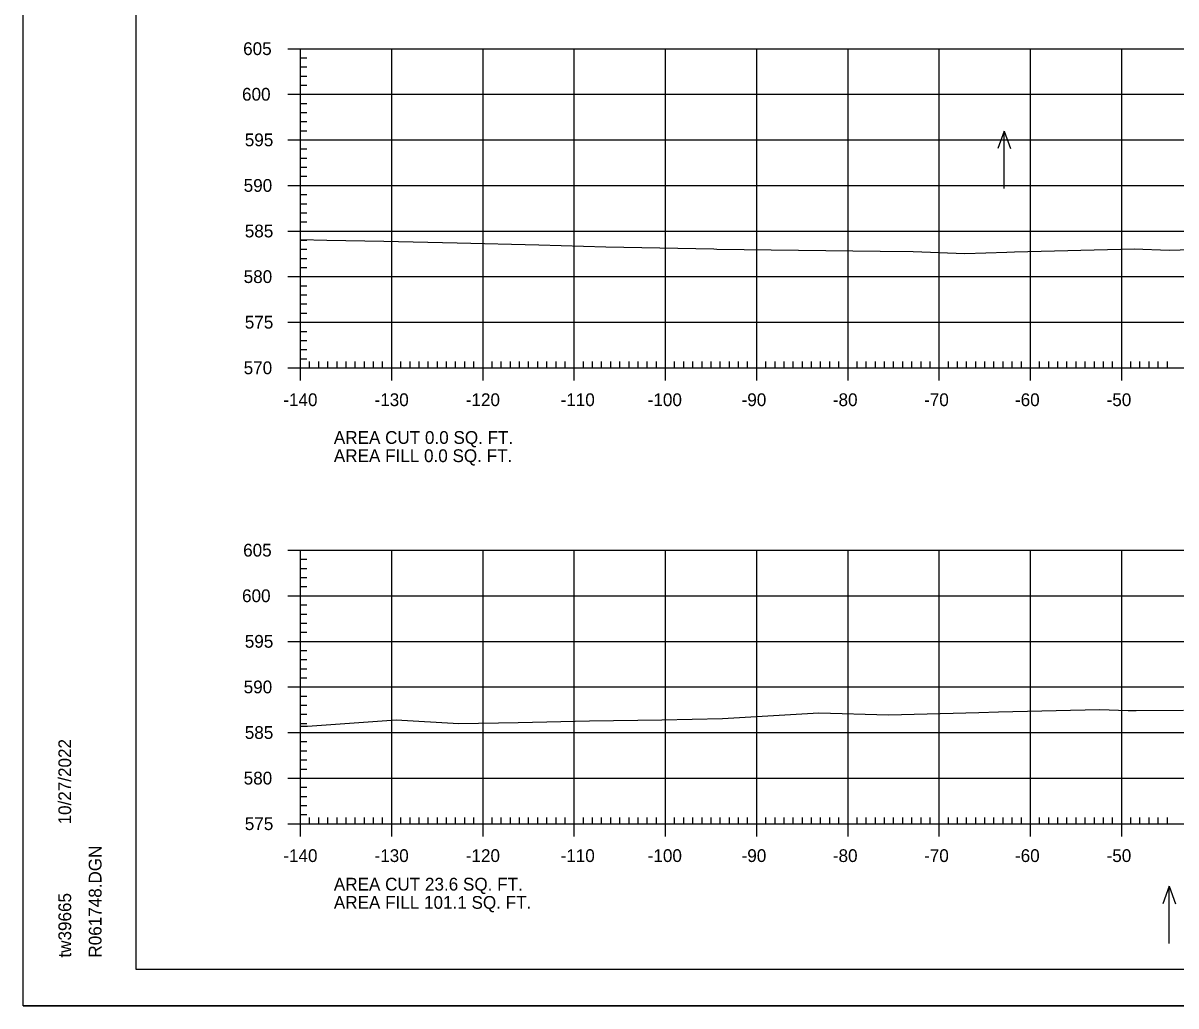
# Model space of a CAD drawing. Extents: x 961436 to 1372525, y 380079 to 2027791.
# Drawn here: x 1371024.5 to 1371150.8, y 380322.4 to 380430.2 of the extents above; entities that cross this region are included whole.
import ezdxf

# ---------------------------------------------------------------- set-up
doc = ezdxf.new("R2010")
doc.units = 0
for name, color, linetype in [('R_Axis', 7, 'Continuous'), ('R_Axis Annot', 7, 'Continuous'), ('R_Border', 7, 'Continuous'), ('R_Exist Surface', 7, 'Continuous'), ('R_Grid', 7, 'Continuous'), ('R_No Plot', 7, 'Continuous'), ('R_Water Annot', 7, 'Continuous')]:
    doc.layers.add(name, color=color, linetype=linetype)

msp = doc.modelspace()

# ---------------------------------------------------------------- linework, layer by layer
at = {"layer": 'R_Axis'}
for p, q in [((1371053.48, 380427.4), (1371056.28, 380427.4)), ((1371054.88, 380392.4), (1371054.88, 380427.4)), ((1371054.88, 380426.4), (1371055.58, 380426.4)), ((1371054.88, 380425.4), (1371055.58, 380425.4)), ((1371054.88, 380424.4), (1371055.58, 380424.4)), ((1371054.88, 380423.4), (1371055.58, 380423.4)), ((1371053.48, 380422.4), (1371056.28, 380422.4)), ((1371054.88, 380421.4), (1371055.58, 380421.4)), ((1371054.88, 380420.4), (1371055.58, 380420.4)), ((1371054.88, 380419.4), (1371055.58, 380419.4)), ((1371054.88, 380418.4), (1371055.58, 380418.4)), ((1371053.48, 380417.4), (1371056.28, 380417.4)), ((1371054.88, 380416.4), (1371055.58, 380416.4)), ((1371054.88, 380415.4), (1371055.58, 380415.4)), ((1371054.88, 380414.4), (1371055.58, 380414.4)), ((1371054.88, 380413.4), (1371055.58, 380413.4)), ((1371053.48, 380412.4), (1371056.28, 380412.4)), ((1371054.88, 380411.4), (1371055.58, 380411.4)), ((1371054.88, 380410.4), (1371055.58, 380410.4)), ((1371054.88, 380409.4), (1371055.58, 380409.4)), ((1371054.88, 380408.4), (1371055.58, 380408.4)), ((1371053.48, 380407.4), (1371056.28, 380407.4)), ((1371054.88, 380406.4), (1371055.58, 380406.4)), ((1371054.88, 380405.4), (1371055.58, 380405.4)), ((1371054.88, 380404.4), (1371055.58, 380404.4)), ((1371054.88, 380403.4), (1371055.58, 380403.4)), ((1371053.48, 380402.4), (1371056.28, 380402.4)), ((1371054.88, 380401.4), (1371055.58, 380401.4)), ((1371054.88, 380400.4), (1371055.58, 380400.4)), ((1371054.88, 380399.4), (1371055.58, 380399.4)), ((1371054.88, 380398.4), (1371055.58, 380398.4)), ((1371053.48, 380397.4), (1371056.28, 380397.4)), ((1371054.88, 380396.4), (1371055.58, 380396.4)), ((1371054.88, 380395.4), (1371055.58, 380395.4)), ((1371054.88, 380394.4), (1371055.58, 380394.4)), ((1371054.88, 380391), (1371054.88, 380393.8)), ((1371054.88, 380393.4), (1371055.58, 380393.4)), ((1371055.88, 380392.4), (1371055.88, 380393.1)), ((1371056.88, 380392.4), (1371056.88, 380393.1)), ((1371057.88, 380392.4), (1371057.88, 380393.1)), ((1371058.88, 380392.4), (1371058.88, 380393.1)), ((1371059.88, 380392.4), (1371059.88, 380393.1)), ((1371060.88, 380392.4), (1371060.88, 380393.1)), ((1371061.88, 380392.4), (1371061.88, 380393.1)), ((1371062.88, 380392.4), (1371062.88, 380393.1)), ((1371063.88, 380392.4), (1371063.88, 380393.1)), ((1371064.88, 380391), (1371064.88, 380393.8)), ((1371065.88, 380392.4), (1371065.88, 380393.1)), ((1371066.88, 380392.4), (1371066.88, 380393.1)), ((1371067.88, 380392.4), (1371067.88, 380393.1)), ((1371068.88, 380392.4), (1371068.88, 380393.1)), ((1371069.88, 380392.4), (1371069.88, 380393.1)), ((1371070.88, 380392.4), (1371070.88, 380393.1)), ((1371071.88, 380392.4), (1371071.88, 380393.1)), ((1371072.88, 380392.4), (1371072.88, 380393.1)), ((1371073.88, 380392.4), (1371073.88, 380393.1)), ((1371074.88, 380391), (1371074.88, 380393.8)), ((1371075.88, 380392.4), (1371075.88, 380393.1)), ((1371076.88, 380392.4), (1371076.88, 380393.1)), ((1371077.88, 380392.4), (1371077.88, 380393.1)), ((1371078.88, 380392.4), (1371078.88, 380393.1)), ((1371079.88, 380392.4), (1371079.88, 380393.1)), ((1371080.88, 380392.4), (1371080.88, 380393.1)), ((1371081.88, 380392.4), (1371081.88, 380393.1)), ((1371082.88, 380392.4), (1371082.88, 380393.1)), ((1371083.88, 380392.4), (1371083.88, 380393.1)), ((1371084.88, 380391), (1371084.88, 380393.8)), ((1371085.88, 380392.4), (1371085.88, 380393.1)), ((1371086.88, 380392.4), (1371086.88, 380393.1)), ((1371087.88, 380392.4), (1371087.88, 380393.1)), ((1371088.88, 380392.4), (1371088.88, 380393.1)), ((1371089.88, 380392.4), (1371089.88, 380393.1)), ((1371090.88, 380392.4), (1371090.88, 380393.1)), ((1371091.88, 380392.4), (1371091.88, 380393.1)), ((1371092.88, 380392.4), (1371092.88, 380393.1)), ((1371093.88, 380392.4), (1371093.88, 380393.1)), ((1371094.88, 380391), (1371094.88, 380393.8)), ((1371095.88, 380392.4), (1371095.88, 380393.1)), ((1371096.88, 380392.4), (1371096.88, 380393.1)), ((1371097.88, 380392.4), (1371097.88, 380393.1)), ((1371098.88, 380392.4), (1371098.88, 380393.1)), ((1371099.88, 380392.4), (1371099.88, 380393.1)), ((1371100.88, 380392.4), (1371100.88, 380393.1)), ((1371101.88, 380392.4), (1371101.88, 380393.1)), ((1371102.88, 380392.4), (1371102.88, 380393.1)), ((1371103.88, 380392.4), (1371103.88, 380393.1)), ((1371104.88, 380391), (1371104.88, 380393.8)), ((1371105.88, 380392.4), (1371105.88, 380393.1)), ((1371106.88, 380392.4), (1371106.88, 380393.1)), ((1371107.88, 380392.4), (1371107.88, 380393.1)), ((1371108.88, 380392.4), (1371108.88, 380393.1)), ((1371109.88, 380392.4), (1371109.88, 380393.1)), ((1371110.88, 380392.4), (1371110.88, 380393.1)), ((1371111.88, 380392.4), (1371111.88, 380393.1)), ((1371112.88, 380392.4), (1371112.88, 380393.1)), ((1371113.88, 380392.4), (1371113.88, 380393.1)), ((1371114.88, 380391), (1371114.88, 380393.8)), ((1371115.88, 380392.4), (1371115.88, 380393.1)), ((1371116.88, 380392.4), (1371116.88, 380393.1)), ((1371117.88, 380392.4), (1371117.88, 380393.1)), ((1371118.88, 380392.4), (1371118.88, 380393.1)), ((1371119.88, 380392.4), (1371119.88, 380393.1)), ((1371120.88, 380392.4), (1371120.88, 380393.1)), ((1371121.88, 380392.4), (1371121.88, 380393.1)), ((1371122.88, 380392.4), (1371122.88, 380393.1)), ((1371123.88, 380392.4), (1371123.88, 380393.1)), ((1371124.88, 380391), (1371124.88, 380393.8)), ((1371125.88, 380392.4), (1371125.88, 380393.1)), ((1371126.88, 380392.4), (1371126.88, 380393.1)), ((1371127.88, 380392.4), (1371127.88, 380393.1)), ((1371128.88, 380392.4), (1371128.88, 380393.1)), ((1371129.88, 380392.4), (1371129.88, 380393.1)), ((1371130.88, 380392.4), (1371130.88, 380393.1)), ((1371131.88, 380392.4), (1371131.88, 380393.1)), ((1371132.88, 380392.4), (1371132.88, 380393.1)), ((1371133.88, 380392.4), (1371133.88, 380393.1)), ((1371134.88, 380391), (1371134.88, 380393.8)), ((1371135.88, 380392.4), (1371135.88, 380393.1)), ((1371136.88, 380392.4), (1371136.88, 380393.1)), ((1371137.88, 380392.4), (1371137.88, 380393.1)), ((1371138.88, 380392.4), (1371138.88, 380393.1)), ((1371139.88, 380392.4), (1371139.88, 380393.1)), ((1371140.88, 380392.4), (1371140.88, 380393.1)), ((1371141.88, 380392.4), (1371141.88, 380393.1)), ((1371142.88, 380392.4), (1371142.88, 380393.1)), ((1371143.88, 380392.4), (1371143.88, 380393.1)), ((1371144.88, 380391), (1371144.88, 380393.8)), ((1371145.88, 380392.4), (1371145.88, 380393.1)), ((1371146.88, 380392.4), (1371146.88, 380393.1)), ((1371147.88, 380392.4), (1371147.88, 380393.1)), ((1371148.88, 380392.4), (1371148.88, 380393.1)), ((1371149.88, 380392.4), (1371149.88, 380393.1)), ((1371053.48, 380392.4), (1371056.28, 380392.4)), ((1371054.88, 380392.4), (1371334.88, 380392.4)), ((1371053.48, 380372.4), (1371056.28, 380372.4)), ((1371054.88, 380342.4), (1371054.88, 380372.4)), ((1371054.88, 380371.4), (1371055.58, 380371.4)), ((1371054.88, 380370.4), (1371055.58, 380370.4)), ((1371054.88, 380369.4), (1371055.58, 380369.4)), ((1371054.88, 380368.4), (1371055.58, 380368.4)), ((1371053.48, 380367.4), (1371056.28, 380367.4)), ((1371054.88, 380366.4), (1371055.58, 380366.4)), ((1371054.88, 380365.4), (1371055.58, 380365.4)), ((1371054.88, 380364.4), (1371055.58, 380364.4)), ((1371053.48, 380362.4), (1371056.28, 380362.4)), ((1371054.88, 380363.4), (1371055.58, 380363.4)), ((1371054.88, 380361.4), (1371055.58, 380361.4)), ((1371054.88, 380360.4), (1371055.58, 380360.4)), ((1371054.88, 380359.4), (1371055.58, 380359.4)), ((1371053.48, 380357.4), (1371056.28, 380357.4)), ((1371054.88, 380358.4), (1371055.58, 380358.4)), ((1371054.88, 380356.4), (1371055.58, 380356.4)), ((1371054.88, 380355.4), (1371055.58, 380355.4)), ((1371054.88, 380354.4), (1371055.58, 380354.4)), ((1371053.48, 380352.4), (1371056.28, 380352.4)), ((1371054.88, 380353.4), (1371055.58, 380353.4)), ((1371054.88, 380351.4), (1371055.58, 380351.4)), ((1371054.88, 380350.4), (1371055.58, 380350.4)), ((1371054.88, 380349.4), (1371055.58, 380349.4)), ((1371053.48, 380347.4), (1371056.28, 380347.4)), ((1371054.88, 380348.4), (1371055.58, 380348.4)), ((1371054.88, 380346.4), (1371055.58, 380346.4)), ((1371054.88, 380345.4), (1371055.58, 380345.4)), ((1371054.88, 380344.4), (1371055.58, 380344.4)), ((1371054.88, 380341), (1371054.88, 380343.8)), ((1371064.88, 380341), (1371064.88, 380343.8)), ((1371074.88, 380341), (1371074.88, 380343.8)), ((1371084.88, 380341), (1371084.88, 380343.8)), ((1371094.88, 380341), (1371094.88, 380343.8)), ((1371104.88, 380341), (1371104.88, 380343.8)), ((1371114.88, 380341), (1371114.88, 380343.8)), ((1371124.88, 380341), (1371124.88, 380343.8)), ((1371134.88, 380341), (1371134.88, 380343.8)), ((1371144.88, 380341), (1371144.88, 380343.8)), ((1371053.48, 380342.4), (1371056.28, 380342.4)), ((1371054.88, 380343.4), (1371055.58, 380343.4)), ((1371054.88, 380342.4), (1371334.88, 380342.4)), ((1371055.88, 380342.4), (1371055.88, 380343.1)), ((1371056.88, 380342.4), (1371056.88, 380343.1)), ((1371057.88, 380342.4), (1371057.88, 380343.1)), ((1371058.88, 380342.4), (1371058.88, 380343.1)), ((1371059.88, 380342.4), (1371059.88, 380343.1)), ((1371060.88, 380342.4), (1371060.88, 380343.1)), ((1371061.88, 380342.4), (1371061.88, 380343.1)), ((1371062.88, 380342.4), (1371062.88, 380343.1)), ((1371063.88, 380342.4), (1371063.88, 380343.1)), ((1371065.88, 380342.4), (1371065.88, 380343.1)), ((1371066.88, 380342.4), (1371066.88, 380343.1)), ((1371067.88, 380342.4), (1371067.88, 380343.1)), ((1371068.88, 380342.4), (1371068.88, 380343.1)), ((1371069.88, 380342.4), (1371069.88, 380343.1)), ((1371070.88, 380342.4), (1371070.88, 380343.1)), ((1371071.88, 380342.4), (1371071.88, 380343.1)), ((1371072.88, 380342.4), (1371072.88, 380343.1)), ((1371073.88, 380342.4), (1371073.88, 380343.1)), ((1371075.88, 380342.4), (1371075.88, 380343.1)), ((1371076.88, 380342.4), (1371076.88, 380343.1)), ((1371077.88, 380342.4), (1371077.88, 380343.1)), ((1371078.88, 380342.4), (1371078.88, 380343.1)), ((1371079.88, 380342.4), (1371079.88, 380343.1)), ((1371080.88, 380342.4), (1371080.88, 380343.1)), ((1371081.88, 380342.4), (1371081.88, 380343.1)), ((1371082.88, 380342.4), (1371082.88, 380343.1)), ((1371083.88, 380342.4), (1371083.88, 380343.1)), ((1371085.88, 380342.4), (1371085.88, 380343.1)), ((1371086.88, 380342.4), (1371086.88, 380343.1)), ((1371087.88, 380342.4), (1371087.88, 380343.1)), ((1371088.88, 380342.4), (1371088.88, 380343.1)), ((1371089.88, 380342.4), (1371089.88, 380343.1)), ((1371090.88, 380342.4), (1371090.88, 380343.1)), ((1371091.88, 380342.4), (1371091.88, 380343.1)), ((1371092.88, 380342.4), (1371092.88, 380343.1)), ((1371093.88, 380342.4), (1371093.88, 380343.1)), ((1371095.88, 380342.4), (1371095.88, 380343.1)), ((1371096.88, 380342.4), (1371096.88, 380343.1)), ((1371097.88, 380342.4), (1371097.88, 380343.1)), ((1371098.88, 380342.4), (1371098.88, 380343.1)), ((1371099.88, 380342.4), (1371099.88, 380343.1)), ((1371100.88, 380342.4), (1371100.88, 380343.1)), ((1371101.88, 380342.4), (1371101.88, 380343.1)), ((1371102.88, 380342.4), (1371102.88, 380343.1)), ((1371103.88, 380342.4), (1371103.88, 380343.1)), ((1371105.88, 380342.4), (1371105.88, 380343.1)), ((1371106.88, 380342.4), (1371106.88, 380343.1)), ((1371107.88, 380342.4), (1371107.88, 380343.1)), ((1371108.88, 380342.4), (1371108.88, 380343.1)), ((1371109.88, 380342.4), (1371109.88, 380343.1)), ((1371110.88, 380342.4), (1371110.88, 380343.1)), ((1371111.88, 380342.4), (1371111.88, 380343.1)), ((1371112.88, 380342.4), (1371112.88, 380343.1)), ((1371113.88, 380342.4), (1371113.88, 380343.1)), ((1371115.88, 380342.4), (1371115.88, 380343.1)), ((1371116.88, 380342.4), (1371116.88, 380343.1)), ((1371117.88, 380342.4), (1371117.88, 380343.1)), ((1371118.88, 380342.4), (1371118.88, 380343.1)), ((1371119.88, 380342.4), (1371119.88, 380343.1)), ((1371120.88, 380342.4), (1371120.88, 380343.1)), ((1371121.88, 380342.4), (1371121.88, 380343.1)), ((1371122.88, 380342.4), (1371122.88, 380343.1)), ((1371123.88, 380342.4), (1371123.88, 380343.1)), ((1371125.88, 380342.4), (1371125.88, 380343.1)), ((1371126.88, 380342.4), (1371126.88, 380343.1)), ((1371127.88, 380342.4), (1371127.88, 380343.1)), ((1371128.88, 380342.4), (1371128.88, 380343.1)), ((1371129.88, 380342.4), (1371129.88, 380343.1)), ((1371130.88, 380342.4), (1371130.88, 380343.1)), ((1371131.88, 380342.4), (1371131.88, 380343.1)), ((1371132.88, 380342.4), (1371132.88, 380343.1)), ((1371133.88, 380342.4), (1371133.88, 380343.1)), ((1371135.88, 380342.4), (1371135.88, 380343.1)), ((1371136.88, 380342.4), (1371136.88, 380343.1)), ((1371137.88, 380342.4), (1371137.88, 380343.1)), ((1371138.88, 380342.4), (1371138.88, 380343.1)), ((1371139.88, 380342.4), (1371139.88, 380343.1)), ((1371140.88, 380342.4), (1371140.88, 380343.1)), ((1371141.88, 380342.4), (1371141.88, 380343.1)), ((1371142.88, 380342.4), (1371142.88, 380343.1)), ((1371143.88, 380342.4), (1371143.88, 380343.1)), ((1371145.88, 380342.4), (1371145.88, 380343.1)), ((1371146.88, 380342.4), (1371146.88, 380343.1)), ((1371147.88, 380342.4), (1371147.88, 380343.1)), ((1371148.88, 380342.4), (1371148.88, 380343.1)), ((1371149.88, 380342.4), (1371149.88, 380343.1))]:
    msp.add_line(p, q, dxfattribs=at)
at = {"layer": 'R_Border'}
for p, q in [((1371036.88, 380326.4), (1371036.88, 380531.86)), ((1371036.88, 380326.4), (1371036.88, 380326.4)), ((1371353.06, 380326.4), (1371036.88, 380326.4))]:
    msp.add_line(p, q, dxfattribs=at)
at = {"layer": 'R_Exist Surface'}
for points in [[(1371054.88, 380406.46), (1371057.76, 380406.39), (1371064.01, 380406.28), (1371072.03, 380406.11), (1371080.99, 380405.89), (1371088.35, 380405.67), (1371100.19, 380405.43), (1371100.51, 380405.42), (1371118.41, 380405.19), (1371122.02, 380405.16), (1371127.68, 380404.95), (1371132.29, 380405.1), (1371133.14, 380405.12), (1371146.23, 380405.45), (1371150.06, 380405.31), (1371153.74, 380405.4)], [(1371054.88, 380353.1), (1371055.63, 380353.11), (1371065.36, 380353.78), (1371072.23, 380353.4), (1371078.74, 380353.51), (1371086.55, 380353.67), (1371094.49, 380353.81), (1371101.13, 380353.94), (1371111.68, 380354.57), (1371119.32, 380354.35), (1371129.2, 380354.59), (1371131.38, 380354.66), (1371142.46, 380354.91), (1371145.59, 380354.8), (1371146.47, 380354.82), (1371151.66, 380354.86)]]:
    msp.add_lwpolyline(points, dxfattribs=at)
at = {"layer": 'R_Grid'}
for p, q in [((1371054.88, 380427.4), (1371334.88, 380427.4)), ((1371054.88, 380392.4), (1371054.88, 380427.4)), ((1371064.88, 380392.4), (1371064.88, 380427.4)), ((1371074.88, 380392.4), (1371074.88, 380427.4)), ((1371084.88, 380392.4), (1371084.88, 380427.4)), ((1371094.88, 380392.4), (1371094.88, 380427.4)), ((1371104.88, 380392.4), (1371104.88, 380427.4)), ((1371114.88, 380392.4), (1371114.88, 380427.4)), ((1371124.88, 380392.4), (1371124.88, 380427.4)), ((1371134.88, 380392.4), (1371134.88, 380427.4)), ((1371144.88, 380392.4), (1371144.88, 380427.4)), ((1371054.88, 380422.4), (1371334.88, 380422.4)), ((1371054.88, 380417.4), (1371334.88, 380417.4)), ((1371054.88, 380412.4), (1371334.88, 380412.4)), ((1371054.88, 380407.4), (1371334.88, 380407.4)), ((1371054.88, 380402.4), (1371334.88, 380402.4)), ((1371054.88, 380397.4), (1371334.88, 380397.4)), ((1371054.88, 380392.4), (1371334.88, 380392.4)), ((1371054.88, 380372.4), (1371334.88, 380372.4)), ((1371054.88, 380342.4), (1371054.88, 380372.4)), ((1371064.88, 380342.4), (1371064.88, 380372.4)), ((1371074.88, 380342.4), (1371074.88, 380372.4)), ((1371084.88, 380342.4), (1371084.88, 380372.4)), ((1371094.88, 380342.4), (1371094.88, 380372.4)), ((1371104.88, 380342.4), (1371104.88, 380372.4)), ((1371114.88, 380342.4), (1371114.88, 380372.4)), ((1371124.88, 380342.4), (1371124.88, 380372.4)), ((1371134.88, 380342.4), (1371134.88, 380372.4)), ((1371144.88, 380342.4), (1371144.88, 380372.4)), ((1371054.88, 380367.4), (1371334.88, 380367.4)), ((1371054.88, 380362.4), (1371334.88, 380362.4)), ((1371054.88, 380357.4), (1371334.88, 380357.4)), ((1371054.88, 380352.4), (1371334.88, 380352.4)), ((1371054.88, 380347.4), (1371334.88, 380347.4)), ((1371054.88, 380342.4), (1371334.88, 380342.4))]:
    msp.add_line(p, q, dxfattribs=at)
at = {"layer": 'R_No Plot'}
msp.add_line((1371024.48, 380322.42), (1371357.81, 380322.42), dxfattribs=at)
for points in [[(1371024.47, 380535.75), (1371357.81, 380535.75), (1371357.81, 380322.41), (1371024.47, 380322.41)], [(1371270.8, 380531.86), (1371290.42, 380531.86), (1371290.42, 380521.98), (1371306.53, 380521.98), (1371329.73, 380521.98), (1371329.85, 380493.82), (1371353.06, 380493.82), (1371353.06, 380326.4), (1371036.88, 380326.4), (1371036.88, 380531.86)]]:
    msp.add_lwpolyline(points, close=True, dxfattribs=at)
at = {"layer": 'R_Water Annot'}
for p, q in [((1371131.99, 380418.36), (1371131.29, 380416.44)), ((1371131.99, 380412.07), (1371131.99, 380418.36)), ((1371131.99, 380418.36), (1371132.69, 380416.44)), ((1371150.09, 380335.55), (1371149.39, 380333.62)), ((1371150.09, 380329.26), (1371150.09, 380335.55)), ((1371150.09, 380335.55), (1371150.79, 380333.62))]:
    msp.add_line(p, q, dxfattribs=at)

# ---------------------------------------------------------------- texts
at = {"layer": 'R_Axis Annot'}
for s, p in [('605', (1371048.59, 380426.7)), ('600', (1371048.47, 380421.7)), ('595', (1371048.77, 380416.7)), ('590', (1371048.65, 380411.7)), ('585', (1371048.77, 380406.7)), ('580', (1371048.65, 380401.7)), ('575', (1371048.77, 380396.7)), ('570', (1371048.65, 380391.7)), ('-140', (1371052.99, 380388.2)), ('-130', (1371062.99, 380388.2)), ('-120', (1371072.99, 380388.2)), ('-110', (1371083.38, 380388.2)), ('-100', (1371092.93, 380388.2)), ('-90', (1371103.22, 380388.2)), ('-80', (1371113.22, 380388.2)), ('-70', (1371123.22, 380388.2)), ('-60', (1371133.18, 380388.2)), ('-50', (1371143.22, 380388.2)), ('AREA CUT 0.0 SQ. FT.', (1371058.53, 380384.06)), ('AREA FILL 0.0 SQ. FT.', (1371058.53, 380382.06)), ('605', (1371048.59, 380371.7)), ('600', (1371048.47, 380366.7)), ('595', (1371048.77, 380361.7)), ('590', (1371048.65, 380356.7)), ('585', (1371048.77, 380351.7)), ('580', (1371048.65, 380346.7)), ('575', (1371048.77, 380341.7)), ('-140', (1371052.99, 380338.2)), ('-130', (1371062.99, 380338.2)), ('-120', (1371072.99, 380338.2)), ('-110', (1371083.38, 380338.2)), ('-100', (1371092.93, 380338.2)), ('-90', (1371103.22, 380338.2)), ('-80', (1371113.22, 380338.2)), ('-70', (1371123.22, 380338.2)), ('-60', (1371133.18, 380338.2)), ('-50', (1371143.22, 380338.2)), ('AREA CUT 23.6 SQ. FT.', (1371058.53, 380335.07)), ('AREA FILL 101.1 SQ. FT.', (1371058.53, 380333.07))]:
    msp.add_text(s, height=1.4, dxfattribs=at).set_placement(p)
at = {"layer": 'R_Border'}
for s, p in [('10/27/2022', (1371029.74, 380342.32)), ('R061748.DGN', (1371033.07, 380327.72)), ('tw39665', (1371029.74, 380327.72))]:
    msp.add_text(s, height=1.4, rotation=90, dxfattribs=at).set_placement(p)

doc.saveas('drawing.dxf')
